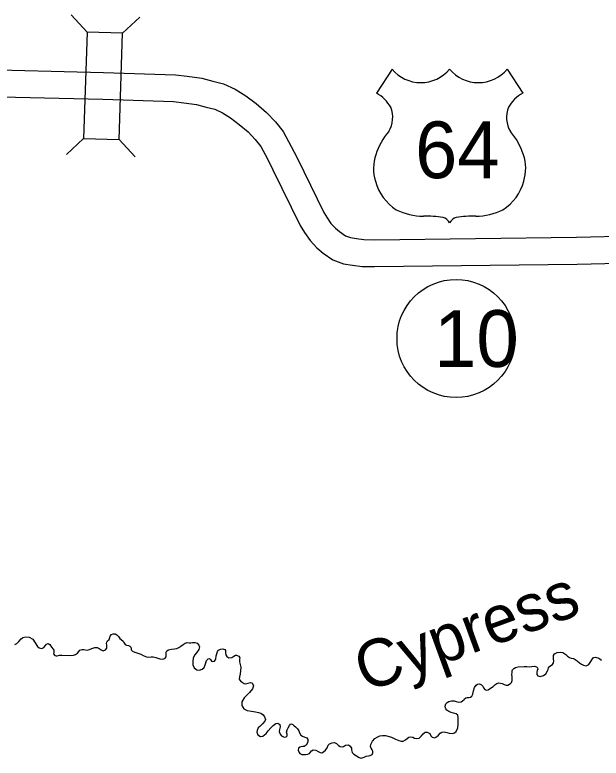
# Model space of a CAD drawing. Extents: x -939622 to -934222, y 1383701 to 1385301.
# Drawn here: x -936484.26 to -936464.61, y 1384440.6 to 1384465.5 of the extents above; entities that cross this region are included whole.
import ezdxf

# ---------------------------------------------------------------- set-up
doc = ezdxf.new("R2010")
doc.units = 0
for name, color, linetype in [('15', 7, 'Continuous'), ('2', 7, 'Continuous'), ('20', 7, 'Continuous'), ('22', 7, 'Continuous'), ('27', 7, 'Continuous'), ('9', 7, 'Continuous')]:
    doc.layers.add(name, color=color, linetype=linetype)

msp = doc.modelspace()

# ---------------------------------------------------------------- linework, layer by layer
at = {"layer": '15'}
for points in [[(-936485.689, 1384463.679), (-936481.291, 1384463.573), (-936478.871, 1384463.492), (-936478.483, 1384463.446), (-936477.994, 1384463.378), (-936477.621, 1384463.28), (-936477.262, 1384463.19), (-936476.879, 1384463.014), (-936476.52, 1384462.791), (-936476.177, 1384462.534), (-936475.82, 1384462.229), (-936475.528, 1384461.915), (-936475.265, 1384461.589), (-936474.995, 1384461.091), (-936474.802, 1384460.71), (-936473.904, 1384458.878), (-936473.795, 1384458.703), (-936473.664, 1384458.513), (-936473.516, 1384458.355), (-936473.379, 1384458.239), (-936473.178, 1384458.103), (-936473.004, 1384458.037), (-936472.808, 1384458.003), (-936472.56, 1384457.974), (-936472.202, 1384457.968), (-936465.428, 1384458.048), (-936459.836, 1384458.183)], [(-936485.715, 1384462.78), (-936481.317, 1384462.673), (-936478.939, 1384462.594), (-936478.598, 1384462.554), (-936478.171, 1384462.494), (-936477.844, 1384462.408), (-936477.562, 1384462.337), (-936477.306, 1384462.22), (-936477.029, 1384462.047), (-936476.74, 1384461.831), (-936476.444, 1384461.578), (-936476.209, 1384461.325), (-936476.017, 1384461.087), (-936475.792, 1384460.674), (-936475.608, 1384460.309), (-936474.692, 1384458.442), (-936474.549, 1384458.21), (-936474.366, 1384457.946), (-936474.136, 1384457.701), (-936473.923, 1384457.521), (-936473.596, 1384457.299), (-936473.243, 1384457.165), (-936472.938, 1384457.112), (-936472.62, 1384457.075), (-936472.204, 1384457.068), (-936465.412, 1384457.149), (-936459.834, 1384457.283)]]:
    msp.add_lwpolyline(points, dxfattribs=at)
at = {"layer": '2'}
for points in [[(-936484.268, 1384444.404), (-936484.191, 1384444.436), (-936484.127, 1384444.507), (-936484.052, 1384444.597)], [(-936484.052, 1384444.597), (-936483.99, 1384444.638), (-936483.895, 1384444.656), (-936483.778, 1384444.65), (-936483.659, 1384444.585), (-936483.58, 1384444.461), (-936483.504, 1384444.34), (-936483.443, 1384444.288), (-936483.355, 1384444.272), (-936483.296, 1384444.304), (-936483.233, 1384444.375), (-936483.198, 1384444.415), (-936483.147, 1384444.435), (-936483.089, 1384444.401), (-936483.033, 1384444.315), (-936482.983, 1384444.25), (-936482.961, 1384444.212), (-936482.958, 1384444.14), (-936482.963, 1384444.086), (-936482.925, 1384444.039), (-936482.88, 1384444.022), (-936482.844, 1384444.029), (-936482.77, 1384444.043), (-936482.689, 1384444.046), (-936482.403, 1384444.034), (-936482.296, 1384444.046), (-936482.23, 1384444.063), (-936482.163, 1384444.116), (-936482.119, 1384444.169), (-936482.088, 1384444.212), (-936482.011, 1384444.241), (-936481.945, 1384444.24), (-936481.893, 1384444.221), (-936481.839, 1384444.213), (-936481.758, 1384444.231), (-936481.681, 1384444.266), (-936481.583, 1384444.299), (-936481.502, 1384444.299), (-936481.432, 1384444.265), (-936481.371, 1384444.224), (-936481.304, 1384444.196), (-936481.227, 1384444.22), (-936481.181, 1384444.281), (-936481.174, 1384444.342), (-936481.181, 1384444.393), (-936481.188, 1384444.435), (-936481.184, 1384444.48), (-936481.155, 1384444.529), (-936481.1, 1384444.576), (-936481.08, 1384444.633), (-936481.067, 1384444.682), (-936481.02, 1384444.734), (-936480.961, 1384444.763), (-936480.895, 1384444.756), (-936480.84, 1384444.728), (-936480.791, 1384444.672), (-936480.744, 1384444.607), (-936480.695, 1384444.573), (-936480.63, 1384444.518), (-936480.605, 1384444.47), (-936480.561, 1384444.409), (-936480.515, 1384444.383), (-936480.457, 1384444.367), (-936480.406, 1384444.347), (-936480.375, 1384444.315), (-936480.365, 1384444.282), (-936480.363, 1384444.225), (-936480.317, 1384444.184), (-936480.244, 1384444.148), (-936480.038, 1384444.076), (-936479.958, 1384444.033), (-936479.849, 1384443.991), (-936479.783, 1384443.981), (-936479.696, 1384443.987), (-936479.624, 1384443.986), (-936479.534, 1384443.968), (-936479.467, 1384443.943), (-936479.397, 1384443.927), (-936479.322, 1384443.917), (-936479.265, 1384443.922), (-936479.218, 1384443.944), (-936479.192, 1384443.99), (-936479.188, 1384444.047), (-936479.189, 1384444.099), (-936479.185, 1384444.144), (-936479.168, 1384444.186), (-936479.112, 1384444.23), (-936479.005, 1384444.249), (-936478.912, 1384444.254), (-936478.834, 1384444.266), (-936478.76, 1384444.298), (-936478.693, 1384444.351), (-936478.62, 1384444.408), (-936478.552, 1384444.449), (-936478.489, 1384444.466), (-936478.417, 1384444.459), (-936478.36, 1384444.461), (-936478.307, 1384444.474), (-936478.223, 1384444.474), (-936478.153, 1384444.446), (-936478.097, 1384444.384)], [(-936478.097, 1384444.384), (-936478.071, 1384444.325), (-936478.093, 1384444.237), (-936478.167, 1384444.127), (-936478.234, 1384444.043), (-936478.279, 1384443.94), (-936478.297, 1384443.84), (-936478.293, 1384443.726), (-936478.251, 1384443.625), (-936478.162, 1384443.558), (-936478.069, 1384443.543), (-936477.98, 1384443.573), (-936477.913, 1384443.635), (-936477.882, 1384443.717), (-936477.857, 1384443.793), (-936477.833, 1384443.869), (-936477.783, 1384443.925), (-936477.736, 1384443.938), (-936477.702, 1384443.903), (-936477.664, 1384443.847), (-936477.631, 1384443.833), (-936477.568, 1384443.844), (-936477.525, 1384443.909), (-936477.51, 1384444.02), (-936477.494, 1384444.093), (-936477.47, 1384444.172), (-936477.435, 1384444.215), (-936477.367, 1384444.244), (-936477.286, 1384444.256), (-936477.226, 1384444.231), (-936477.204, 1384444.204), (-936477.195, 1384444.126), (-936477.184, 1384444.054), (-936477.156, 1384444.004), (-936477.091, 1384443.958), (-936476.993, 1384443.97), (-936476.925, 1384444.008), (-936476.866, 1384444.043), (-936476.833, 1384444.044), (-936476.806, 1384444.039), (-936476.748, 1384444.008), (-936476.725, 1384443.957), (-936476.73, 1384443.912), (-936476.733, 1384443.822), (-936476.704, 1384443.732), (-936476.689, 1384443.639), (-936476.697, 1384443.525), (-936476.706, 1384443.419), (-936476.736, 1384443.316), (-936476.74, 1384443.238), (-936476.684, 1384443.164), (-936476.644, 1384443.145), (-936476.577, 1384443.102), (-936476.522, 1384443.082), (-936476.436, 1384443.112), (-936476.365, 1384443.129), (-936476.304, 1384443.116), (-936476.256, 1384443.024), (-936476.295, 1384442.918), (-936476.394, 1384442.794), (-936476.472, 1384442.72), (-936476.577, 1384442.62), (-936476.648, 1384442.486), (-936476.654, 1384442.362), (-936476.59, 1384442.253), (-936476.477, 1384442.19), (-936476.333, 1384442.168), (-936476.194, 1384442.142), (-936476.098, 1384442.13), (-936476.016, 1384442.105), (-936475.936, 1384442.044), (-936475.889, 1384441.983), (-936475.863, 1384441.893), (-936475.882, 1384441.832), (-936475.963, 1384441.74), (-936476.053, 1384441.656), (-936476.1, 1384441.606), (-936476.14, 1384441.527), (-936476.153, 1384441.463), (-936476.111, 1384441.371), (-936476.026, 1384441.326), (-936475.951, 1384441.334), (-936475.842, 1384441.419), (-936475.767, 1384441.508), (-936475.683, 1384441.61), (-936475.605, 1384441.694), (-936475.514, 1384441.756), (-936475.442, 1384441.762), (-936475.381, 1384441.724), (-936475.366, 1384441.65), (-936475.387, 1384441.556), (-936475.397, 1384441.483), (-936475.368, 1384441.4), (-936475.324, 1384441.347), (-936475.254, 1384441.304), (-936475.221, 1384441.293), (-936475.17, 1384441.31), (-936475.138, 1384441.341), (-936475.137, 1384441.401), (-936475.16, 1384441.463), (-936475.138, 1384441.539)], [(-936470.002, 1384441.428), (-936469.943, 1384441.466), (-936469.871, 1384441.477), (-936469.784, 1384441.456), (-936469.702, 1384441.428), (-936469.594, 1384441.42), (-936469.525, 1384441.443), (-936469.467, 1384441.49), (-936469.416, 1384441.609), (-936469.402, 1384441.735), (-936469.396, 1384441.838), (-936469.394, 1384441.952), (-936469.408, 1384442.036), (-936469.466, 1384442.076), (-936469.551, 1384442.101), (-936469.633, 1384442.122), (-936469.709, 1384442.156), (-936469.776, 1384442.199), (-936469.814, 1384442.246), (-936469.837, 1384442.318), (-936469.84, 1384442.342), (-936469.818, 1384442.411), (-936469.769, 1384442.461), (-936469.713, 1384442.496), (-936469.621, 1384442.52), (-936469.537, 1384442.513), (-936469.461, 1384442.488), (-936469.382, 1384442.476), (-936469.299, 1384442.484), (-936469.249, 1384442.513), (-936469.202, 1384442.56), (-936469.185, 1384442.584), (-936469.144, 1384442.612), (-936469.099, 1384442.626), (-936469.042, 1384442.628), (-936468.991, 1384442.638), (-936468.938, 1384442.67), (-936468.907, 1384442.734), (-936468.887, 1384442.852), (-936468.848, 1384442.961), (-936468.796, 1384443.044), (-936468.752, 1384443.076), (-936468.687, 1384443.09), (-936468.614, 1384443.056), (-936468.576, 1384443.003), (-936468.551, 1384442.946), (-936468.504, 1384442.894), (-936468.458, 1384442.877), (-936468.396, 1384442.885), (-936468.313, 1384442.936), (-936468.228, 1384443.001), (-936468.167, 1384443.048), (-936468.108, 1384443.098), (-936468.034, 1384443.119), (-936467.925, 1384443.092), (-936467.852, 1384443.058), (-936467.786, 1384443.045), (-936467.735, 1384443.043), (-936467.646, 1384443.097), (-936467.614, 1384443.125), (-936467.589, 1384443.198), (-936467.592, 1384443.306), (-936467.598, 1384443.408), (-936467.594, 1384443.457), (-936467.584, 1384443.52), (-936467.576, 1384443.557), (-936467.535, 1384443.6), (-936467.473, 1384443.632), (-936467.387, 1384443.653), (-936467.189, 1384443.671), (-936467.099, 1384443.661), (-936467.015, 1384443.652), (-936466.928, 1384443.667), (-936466.841, 1384443.675), (-936466.778, 1384443.656), (-936466.738, 1384443.618), (-936466.728, 1384443.582), (-936466.747, 1384443.54), (-936466.766, 1384443.464), (-936466.764, 1384443.401), (-936466.73, 1384443.354), (-936466.645, 1384443.332), (-936466.544, 1384443.368), (-936466.465, 1384443.425), (-936466.399, 1384443.52), (-936466.385, 1384443.566), (-936466.369, 1384443.62), (-936466.34, 1384443.669), (-936466.29, 1384443.698), (-936466.24, 1384443.736), (-936466.203, 1384443.791), (-936466.196, 1384443.851), (-936466.201, 1384443.917), (-936466.205, 1384443.974), (-936466.201, 1384444.032), (-936466.167, 1384444.09), (-936466.084, 1384444.134), (-936465.974, 1384444.144), (-936465.889, 1384444.137), (-936465.795, 1384444.074), (-936465.733, 1384444.013)], [(-936465.733, 1384444.013), (-936465.665, 1384443.967), (-936465.611, 1384443.947), (-936465.535, 1384443.935), (-936465.505, 1384443.92), (-936465.41, 1384443.854), (-936465.333, 1384443.79), (-936465.266, 1384443.744), (-936465.196, 1384443.707), (-936465.108, 1384443.692), (-936465.016, 1384443.734), (-936464.947, 1384443.832), (-936464.919, 1384443.89), (-936464.867, 1384443.964), (-936464.79, 1384443.981), (-936464.687, 1384443.942), (-936464.595, 1384443.876)], [(-936475.138, 1384441.539), (-936475.098, 1384441.61), (-936475.056, 1384441.689), (-936475.024, 1384441.732), (-936474.988, 1384441.745), (-936474.939, 1384441.72), (-936474.893, 1384441.679), (-936474.85, 1384441.641), (-936474.788, 1384441.574), (-936474.747, 1384441.509), (-936474.724, 1384441.444), (-936474.674, 1384441.37), (-936474.613, 1384441.327), (-936474.537, 1384441.302), (-936474.476, 1384441.271), (-936474.445, 1384441.221), (-936474.439, 1384441.152), (-936474.458, 1384441.082), (-936474.493, 1384441.036), (-936474.525, 1384441.011), (-936474.567, 1384440.991), (-936474.611, 1384440.981), (-936474.662, 1384440.973), (-936474.713, 1384440.96), (-936474.748, 1384440.926), (-936474.761, 1384440.868), (-936474.732, 1384440.788), (-936474.709, 1384440.752), (-936474.639, 1384440.715), (-936474.513, 1384440.719), (-936474.442, 1384440.724), (-936474.38, 1384440.756), (-936474.313, 1384440.843), (-936474.263, 1384440.871), (-936474.173, 1384440.865), (-936474.091, 1384440.822), (-936474.027, 1384440.788), (-936473.969, 1384440.778), (-936473.91, 1384440.804), (-936473.843, 1384440.866), (-936473.794, 1384440.946), (-936473.755, 1384441.028), (-936473.708, 1384441.072), (-936473.628, 1384441.107), (-936473.544, 1384441.116), (-936473.478, 1384441.088), (-936473.407, 1384441.024), (-936473.361, 1384440.986), (-936473.294, 1384440.976), (-936473.244, 1384440.99), (-936473.173, 1384441.031), (-936473.077, 1384441.043), (-936473.016, 1384441), (-936472.981, 1384440.934), (-936472.973, 1384440.869), (-936472.95, 1384440.785), (-936472.894, 1384440.73), (-936472.811, 1384440.669), (-936472.723, 1384440.618), (-936472.65, 1384440.596), (-936472.555, 1384440.626), (-936472.484, 1384440.664), (-936472.409, 1384440.669), (-936472.347, 1384440.683), (-936472.282, 1384440.721), (-936472.256, 1384440.77), (-936472.258, 1384440.827), (-936472.283, 1384440.878), (-936472.312, 1384440.928), (-936472.335, 1384440.984), (-936472.331, 1384441.054), (-936472.277, 1384441.16), (-936472.19, 1384441.253), (-936472.119, 1384441.301), (-936472.024, 1384441.346), (-936471.932, 1384441.357), (-936471.839, 1384441.351), (-936471.63, 1384441.294), (-936471.496, 1384441.235), (-936471.39, 1384441.188), (-936471.314, 1384441.16), (-936471.242, 1384441.162), (-936471.165, 1384441.209), (-936471.101, 1384441.262), (-936471.051, 1384441.3), (-936470.995, 1384441.314), (-936470.916, 1384441.298), (-936470.864, 1384441.27), (-936470.78, 1384441.254), (-936470.705, 1384441.269), (-936470.632, 1384441.34), (-936470.575, 1384441.414), (-936470.51, 1384441.461), (-936470.441, 1384441.469), (-936470.347, 1384441.421), (-936470.317, 1384441.338), (-936470.271, 1384441.294), (-936470.195, 1384441.278), (-936470.121, 1384441.304), (-936470.06, 1384441.369), (-936470.002, 1384441.428)]]:
    msp.add_lwpolyline(points, dxfattribs=at)
at = {"layer": '20'}
for p, q in [((-936481.838, 1384464.924), (-936482.379, 1384465.502)), ((-936480.651, 1384464.884), (-936480.073, 1384465.425)), ((-936481.957, 1384461.362), (-936482.536, 1384460.821)), ((-936480.77, 1384461.322), (-936480.229, 1384460.744))]:
    msp.add_line(p, q, dxfattribs=at)
msp.add_lwpolyline([(-936480.77, 1384461.322), (-936480.651, 1384464.884), (-936481.838, 1384464.924), (-936481.957, 1384461.362)], close=True, dxfattribs=at)
at = {"layer": '22'}
for p, q in [((-936471.616, 1384463.684), (-936472.136, 1384462.881)), ((-936467.756, 1384463.684), (-936467.236, 1384462.881))]:
    msp.add_line(p, q, dxfattribs=at)
for centre, radius, start, end in [((-936470.649, 1384464.497), 1.264, 220.075, 319.6701), ((-936468.723, 1384464.497), 1.264, 220.3299, 319.925), ((-936472.814, 1384461.715), 1.349, 30.7809, 59.9883), ((-936466.558, 1384461.715), 1.349, 120.0117, 149.2191), ((-936472.517, 1384462.071), 0.925, 328.8105, 21.2108), ((-936466.855, 1384462.071), 0.925, 158.7892, 211.1895), ((-936470.099, 1384460.175), 2.157, 138.9565, 162.6913), ((-936469.273, 1384460.175), 2.157, 17.3087, 41.0435), ((-936470.811, 1384460.352), 1.426, 160.9576, 197.3819), ((-936468.561, 1384460.352), 1.426, 342.6181, 19.0424), ((-936470.579, 1384460.356), 1.65, 195.1074, 237.1312), ((-936468.793, 1384460.356), 1.65, 302.8688, 344.8926), ((-936470.548, 1384460.876), 2.118, 244.0771, 269.5779), ((-936468.824, 1384460.876), 2.118, 270.4221, 295.9229), ((-936470.499, 1384454.878), 3.88, 81.1942, 90.9539), ((-936470.014, 1384458.357), 0.372, 28.0342, 72.9864), ((-936469.358, 1384458.357), 0.372, 107.0136, 151.9658), ((-936468.873, 1384454.878), 3.88, 89.0461, 98.8058)]:
    msp.add_arc(centre, radius, start, end, dxfattribs=at)
at = {"layer": '27'}
msp.add_circle((-936469.47, 1384454.656), 1.98, dxfattribs=at)

# ---------------------------------------------------------------- texts
at = {"layer": '22'}
msp.add_text('64', height=1.9008, dxfattribs=at).set_placement((-936470.843, 1384460.03))
at = {"layer": '27'}
msp.add_text('10', height=1.9008, dxfattribs=at).set_placement((-936470.203, 1384453.705))
at = {"layer": '9'}
msp.add_text('Cypress', height=1.584, rotation=20, dxfattribs=at).set_placement((-936472.512, 1384442.793))

doc.saveas('drawing.dxf')
